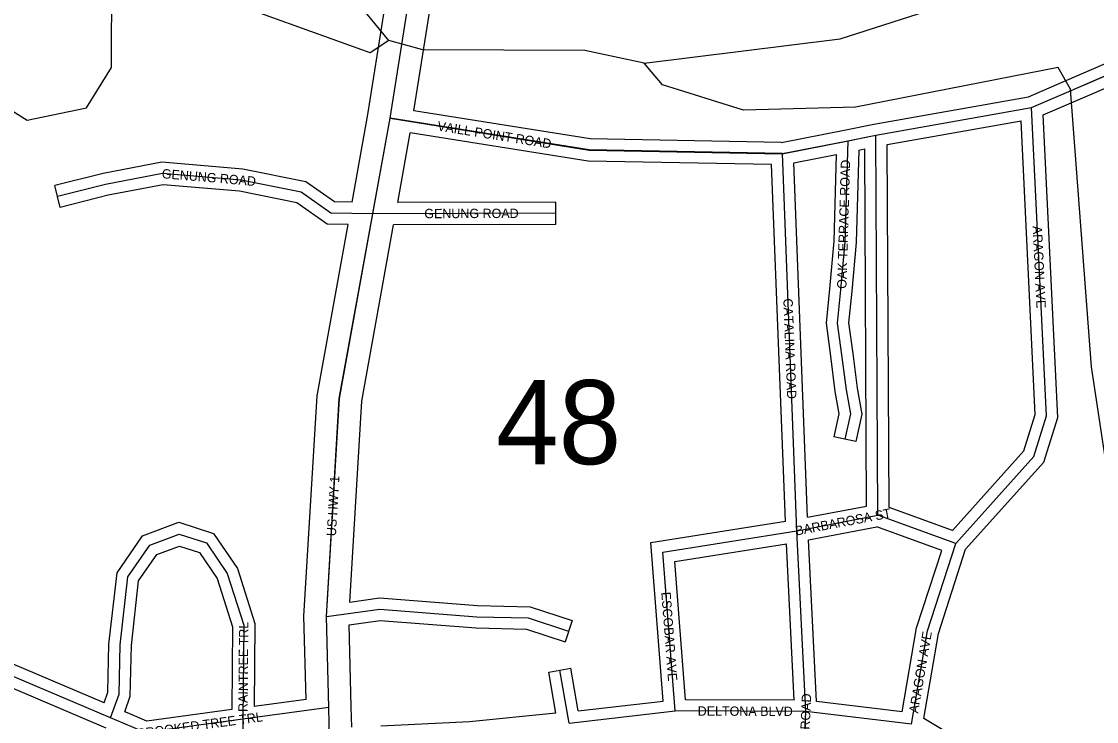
# Model space of a CAD drawing. Extents: x 418523 to 616617, y 1878279 to 2196743.
# Drawn here: x 552900 to 555777, y 1993493 to 1995366 of the extents above; entities that cross this region are included whole.
import ezdxf

# ---------------------------------------------------------------- set-up
doc = ezdxf.new("R2010")
doc.units = 0
for name, color, linetype in [('Level 13', 7, 'Continuous'), ('Level 14', 7, 'Continuous'), ('Level 2', 7, 'Continuous'), ('Level 31', 7, 'Continuous'), ('Level 32', 7, 'Continuous'), ('Level 34', 7, 'Continuous'), ('Level 5', 7, 'Continuous'), ('Level 7', 7, 'Continuous'), ('Level 8', 7, 'Continuous')]:
    doc.layers.add(name, color=color, linetype=linetype)

msp = doc.modelspace()

# ---------------------------------------------------------------- linework, layer by layer
at = {"layer": 'Level 13'}
for p, q in [((553886.399, 1995106.991), (553917.709, 1995304.371)), ((553840.339, 1994851.831), (553886.399, 1995106.991)), ((553722.491, 1993530.264), (553715.875, 1993773.571)), ((553724.473, 1993444.799), (553722.491, 1993530.264))]:
    msp.add_line(p, q, dxfattribs=at)
for points in [[(553917.709, 1995304.371), (554030.36, 1996015.372), (554043.129, 1996388.086)], [(553715.875, 1993773.571), (553750.8, 1994357.143), (553840.339, 1994851.831)]]:
    msp.add_lwpolyline(points, dxfattribs=at)
at = {"layer": 'Level 14'}
for p, q in [((553827.239, 1995117.022), (553858.449, 1995313.771)), ((553950.357, 1995127.201), (553976.969, 1995294.97)), ((553784.942, 1994882.704), (553827.239, 1995117.022)), ((553906.756, 1994881.991), (553940.339, 1995068.038)), ((553661.869, 1993552.276), (553655.825, 1993774.549)), ((553782.471, 1993531.894), (553776.493, 1993751.754)), ((553783.734, 1993477.461), (553782.477, 1993531.654))]:
    msp.add_line(p, q, dxfattribs=at)
for points in [[(553976.971, 1995294.981), (554090.2, 1996009.628), (554103.096, 1996386.031)], [(553858.446, 1995313.761), (553970.52, 1996021.116), (553982.069, 1996358.166)], [(553655.825, 1993774.548), (553691.12, 1994364.305), (553774.121, 1994822.865)], [(553778.32, 1993812.596), (553810.48, 1994349.982), (553895.911, 1994821.965)]]:
    msp.add_lwpolyline(points, dxfattribs=at)
at = {"layer": 'Level 31'}
for p, q in [((555703.702, 1995178.701), (555917.059, 1995270.85)), ((555603.692, 1995135.7), (555703.702, 1995178.701)), ((555186.791, 1995061.931), (555603.692, 1995135.7)), ((555111.909, 1995046.864), (555186.791, 1995061.931)), ((555192.242, 1994044.766), (555186.791, 1995061.931)), ((554936.445, 1995012.437), (555111.909, 1995046.864)), ((554975.528, 1994003.541), (554936.445, 1995012.437)), ((554329.983, 1994853.015), (553840.339, 1994851.831)), ((554975.528, 1994003.541), (555192.242, 1994044.766)), ((555400.39, 1993969.28), (555192.242, 1994044.766)), ((554616.694, 1993946.348), (554975.528, 1994003.541)), ((554999.251, 1993520.175), (554975.528, 1994003.541)), ((554649.136, 1993521.142), (554616.694, 1993946.348)), ((553138.249, 1993502.444), (552726.464, 1993677.431)), ((554365.526, 1993488.471), (554340.866, 1993630.366)), ((553722.491, 1993530.264), (553492.479, 1993498.905)), ((553172.142, 1993488.166), (553138.249, 1993502.444)), ((554365.526, 1993488.471), (554649.136, 1993521.142)), ((554999.251, 1993520.175), (554649.136, 1993521.142)), ((555282.359, 1993485.939), (554999.251, 1993520.175))]:
    msp.add_line(p, q, dxfattribs=at)
for points in [[(555400.39, 1993969.28), (555609.383, 1994202.174), (555643.294, 1994310.451), (555603.692, 1995135.7)], [(554936.445, 1995012.437), (554419.563, 1995022.231), (553886.399, 1995106.991)], [(555111.909, 1995046.864), (555103.873, 1994776.689), (555092.418, 1994647.621), (555083.613, 1994559.276), (555095.112, 1994474.149), (555106.904, 1994380.293), (555118.461, 1994315.894), (555104.004, 1994248.293)], [(553840.339, 1994851.831), (553727.449, 1994853.602), (553648.639, 1994909.098), (553487.631, 1994941.551), (553277.111, 1994959.232), (553124.81, 1994930.204), (552996.284, 1994897.836)], [(553138.249, 1993502.444), (553160.944, 1993566.021), (553163.851, 1993698.021), (553184.34, 1993880.155), (553242.931, 1993965.087), (553321.979, 1993994.321), (553394.853, 1993970.843), (553450.439, 1993888.865), (553494.452, 1993750.551), (553492.479, 1993498.905)], [(555282.359, 1993485.939), (555324.907, 1993736.019), (555400.39, 1993969.28)], [(553715.875, 1993773.571), (553858.64, 1993793.536), (554118.634, 1993773.175), (554256.261, 1993770.246), (554364.305, 1993734.671)], [(553492.479, 1993498.905), (553231.059, 1993463.271), (553172.142, 1993488.166)], [(553492.479, 1993498.905), (553491.499, 1993374.901), (553479.83, 1993057.824), (553424.143, 1992990.339), (553351.11, 1992958.178), (553292.496, 1992978.707)], [(554812.565, 1993099.211), (554889.826, 1993170.275), (554990.114, 1993311.825), (554999.251, 1993520.175)]]:
    msp.add_lwpolyline(points, dxfattribs=at)
at = {"layer": 'Level 32'}
for p, q in [((555691.808, 1995206.241), (555905.164, 1995298.391)), ((555715.598, 1995151.158), (555928.955, 1995243.307)), ((555595.039, 1995164.635), (555691.853, 1995206.261)), ((555181.218, 1995091.411), (555595.039, 1995164.635)), ((555634.656, 1995116.356), (555715.553, 1995151.139)), ((555106.134, 1995076.303), (555181.219, 1995091.411)), ((555216.929, 1995036.796), (555575.359, 1995100.219)), ((554933.813, 1995042.491), (555106.134, 1995076.303)), ((555141.189, 1995022.153), (555156.987, 1995025.331)), ((555162.109, 1994069.571), (555156.987, 1995025.331)), ((555222.13, 1994065.838), (555216.929, 1995036.796)), ((554967.419, 1994987.94), (555080.804, 1995010.188)), ((554944.519, 1994028.978), (554907.564, 1994982.977)), ((555004.159, 1994039.526), (554967.419, 1994987.94)), ((553003.611, 1994868.743), (552988.958, 1994926.928)), ((554329.911, 1994883.015), (553906.756, 1994881.991)), ((554330.056, 1994823.014), (554329.911, 1994883.015)), ((554330.056, 1994823.014), (553895.911, 1994821.965)), ((555133.342, 1994242.019), (555074.667, 1994254.567)), ((555004.158, 1994039.526), (555162.109, 1994069.571)), ((555391.584, 1994004.386), (555222.13, 1994065.839)), ((554584.679, 1993971.624), (554944.52, 1994028.977)), ((555006.772, 1993978.946), (555189.758, 1994013.754)), ((555362.928, 1993950.953), (555189.759, 1994013.753)), ((554617.027, 1993547.641), (554584.679, 1993971.623)), ((554648.711, 1993921.071), (554947.204, 1993968.647)), ((554967.739, 1993550.261), (554947.204, 1993968.646)), ((555027.975, 1993546.92), (555006.772, 1993978.946)), ((554676.941, 1993551.066), (554648.711, 1993921.071)), ((554373.688, 1993763.167), (554354.923, 1993706.176)), ((553120.695, 1993542.501), (552764.114, 1993694.03)), ((553126.516, 1993474.832), (552745.044, 1993636.938)), ((554311.309, 1993625.229), (554370.424, 1993635.503)), ((554330.449, 1993515.1), (554311.309, 1993625.229)), ((554390.234, 1993521.516), (554370.424, 1993635.503)), ((553661.87, 1993552.276), (553522.752, 1993533.31)), ((554390.234, 1993521.516), (554617.027, 1993547.641)), ((554967.738, 1993550.261), (554676.941, 1993551.065)), ((555257.579, 1993519.154), (555027.976, 1993546.92)), ((553183.789, 1993515.814), (553176.044, 1993519.077))]:
    msp.add_line(p, q, dxfattribs=at)
for points in [[(554933.812, 1995042.491), (554422.215, 1995052.186), (553950.357, 1995127.201)], [(555426.974, 1993953.982), (555636.064, 1994186.987), (555673.516, 1994306.568), (555634.656, 1995116.356)], [(555391.584, 1994004.386), (555582.7, 1994217.361), (555613.073, 1994314.334), (555575.359, 1995100.22)], [(554907.564, 1994982.977), (554416.911, 1994992.275), (553940.34, 1995068.038)], [(555080.804, 1995010.187), (555073.911, 1994778.462), (555062.549, 1994650.435), (555053.411, 1994558.75), (555065.363, 1994470.271), (555077.237, 1994375.771), (555087.89, 1994316.401), (555074.667, 1994254.567)], [(555141.189, 1995022.153), (555133.834, 1994774.915), (555122.287, 1994644.807), (555113.814, 1994559.804), (555124.861, 1994478.027), (555136.573, 1994384.815), (555149.032, 1994315.387), (555133.342, 1994242.019)], [(553784.942, 1994882.704), (553737.163, 1994883.454), (553660.752, 1994937.261), (553491.864, 1994971.301), (553275.529, 1994989.471), (553118.333, 1994959.51), (552988.958, 1994926.928)], [(553774.122, 1994822.866), (553717.734, 1994823.751), (553636.526, 1994880.936), (553483.399, 1994911.8), (553278.694, 1994928.993), (553131.288, 1994900.897), (553003.611, 1994868.743)], [(553120.694, 1993542.501), (553131.057, 1993571.535), (553133.887, 1993700.032), (553155.369, 1993890.992), (553223.624, 1993989.933), (553321.303, 1994026.058), (553413.885, 1993996.231), (553477.709, 1993902.103), (553524.489, 1993755.094), (553522.751, 1993533.31)], [(553176.043, 1993519.076), (553190.83, 1993560.507), (553193.814, 1993696.009), (553213.311, 1993869.318), (553262.238, 1993940.241), (553322.654, 1993962.585), (553375.82, 1993945.456), (553423.169, 1993875.626), (553464.414, 1993746.008), (553462.684, 1993525.121)], [(555257.579, 1993519.154), (555295.695, 1993743.191), (555362.928, 1993950.953)], [(555315.364, 1993501.065), (555354.119, 1993728.847), (555426.974, 1993953.982)], [(553778.32, 1993812.596), (553857.724, 1993823.7), (554120.125, 1993803.151), (554261.384, 1993800.145), (554373.688, 1993763.167)], [(553776.493, 1993751.754), (553859.558, 1993763.371), (554117.143, 1993743.199), (554251.139, 1993740.348), (554354.923, 1993706.176)], [(553462.684, 1993525.121), (553235.159, 1993494.108), (553183.819, 1993515.801)], [(554330.449, 1993515.1), (554099.087, 1993491.863), (553861.698, 1993480.927)], [(555818.172, 1993099.272), (555592.524, 1993333.866), (555315.365, 1993501.065)]]:
    msp.add_lwpolyline(points, dxfattribs=at)
at = {"layer": 'Level 5'}
for points in [[(554566.147, 1995254.952), (555091.569, 1995319.941), (555809.242, 1995551.035), (555909.543, 1995634.078), (556026.961, 1995858.795), (556019.188, 1996025.528), (555919.544, 1996150.9), (555611.654, 1996318.64), (555562.02, 1996443.842), (555562.517, 1996593.896), (555788.994, 1997034.979), (555780.993, 1997135.041), (555714.43, 1997176.951), (555514.515, 1997219.29)], [(553882.76, 1995315.525), (553799.726, 1995415.826), (553784.09, 1995740.973), (553684.445, 1995858.015), (553501.469, 1995991.986), (553351.286, 1995959.123), (553242.496, 1995826.108), (553083.744, 1995709.924)], [(552673.763, 1995252.728), (552915.061, 1995101.887), (553073.544, 1995134.741), (553140.594, 1995242.884), (553141.349, 1995484.639)], [(554566.147, 1995254.952), (554407.853, 1995288.821), (553974.363, 1995290.226), (553882.76, 1995315.525)], [(555674.844, 1995243.016), (555132.623, 1995136.406), (554832.516, 1995129.052), (554615.969, 1995196.431), (554566.147, 1995254.952)], [(557158.13, 1990830.588), (557110.105, 1990833.591), (557062.984, 1991412.125), (556881.51, 1992004.586), (556866.829, 1992621.551), (556776.668, 1993097.01), (556485.806, 1993381.393), (556028.051, 1993616.282), (555886.994, 1993816.816), (555862.371, 1993941.928), (555837.43, 1993958.698), (555763.97, 1994442.438), (555707.995, 1995184.565), (555674.844, 1995243.016)]]:
    msp.add_lwpolyline(points, dxfattribs=at)
at = {"layer": 'Level 7'}
msp.add_lwpolyline([(553882.76, 1995315.525), (553832.639, 1995282.343), (553391.306, 1995442.141), (553141.349, 1995484.639)], dxfattribs=at)
at = {"layer": 'Level 8'}
for points in [[(555603.384, 1995136.112), (555703.385, 1995179.115), (555917.389, 1995271.12)], [(554066.424, 1990796.992), (554025.416, 1991205.001), (554011.414, 1991300.003), (553924.402, 1991868.016), (553890.397, 1992090.02), (553870.394, 1992222.023), (553780.382, 1992798.035), (553731.374, 1993182.043), (553724.369, 1993445.049), (553722.368, 1993530.051), (553716.364, 1993774.056), (553750.354, 1994357.071), (553840.347, 1994852.083), (553886.344, 1995107.09), (554419.358, 1995022.095), (554936.37, 1995012.101), (555112.374, 1995047.104), (555186.375, 1995062.106), (555603.384, 1995136.112)]]:
    msp.add_lwpolyline(points, dxfattribs=at)

# ---------------------------------------------------------------- texts
at = {"layer": 'Level 2'}
msp.add_text('48', height=225, dxfattribs=at).set_placement((554170.348, 1994181.442))
at = {"layer": 'Level 34'}
for s, height, rotation, p in [('VAILL POINT ROAD', 25, 350.966169, (554011.51, 1995074.447)), ('OAK TERRACE ROAD', 25, 88.295125, (555107.827, 1994650.482)), ('GENUNG ROAD', 25, 355.198186, (553274.456, 1994946.914)), ('GENUNG ROAD', 24.99916, 0.137686, (553977.952, 1994839.666)), ('ARAGON AVE', 25, 272.746431, (555606.389, 1994818.745)), ('CATALINA ROAD', 25, 272.217372, (554938.961, 1994624.583)), ('US HWY 1', 24.9992, 86.574061, (553741.241, 1993988.218)), ('BARBAROSA ST', 25, 10.769442, (554973.439, 1993990.422)), ('ESCOBAR AVE', 25, 274.361961, (554612.366, 1993838.786)), ('RAINTREE TRL', 25, 89.550089, (553505.129, 1993518.335)), ('ARAGON AVE', 25, 80.343256, (555299.789, 1993513.871)), ('CATALINA ROAD', 24.99916, 87.488164, (555002.034, 1993298.405)), ('DELTONA BLVD', 25, 359.840994, (554709.828, 1993508.476)), ('CROOKED TREE TRL', 25, 7.761214, (553209.917, 1993447.777))]:
    msp.add_text(s, height=height, rotation=rotation, dxfattribs=at).set_placement(p)

doc.saveas('drawing.dxf')
